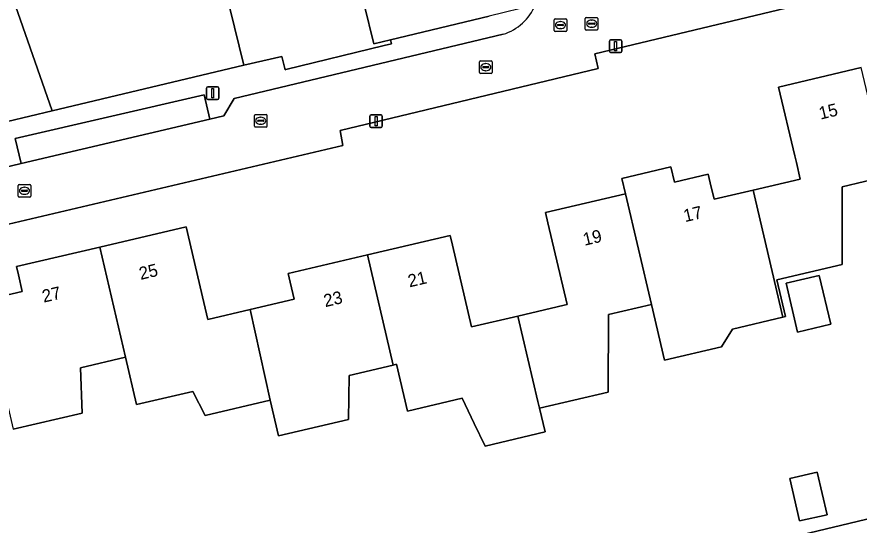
# Model space of a CAD drawing. Extents: x 157793 to 159380, y 380877 to 382313.
# Drawn here: x 158891.4 to 158958.2, y 381220.7 to 381261 of the extents above; entities that cross this region are included whole.
import ezdxf

# ---------------------------------------------------------------- set-up
doc = ezdxf.new("R2010")
doc.units = 0
for name, color, linetype in [('IMGEO_Erf', 7, 'Continuous'), ('IMGEO_Groenvoorziening', 7, 'Continuous'), ('IMGEO_Kolk', 7, 'Continuous'), ('IMGEO_Lichtmast', 7, 'Continuous'), ('IMGEO_Muur', 7, 'Continuous'), ('IMGEO_Pand', 7, 'Continuous'), ('IMGEO_Pand_nummerreeks', 7, 'Continuous'), ('IMGEO_Parkeervlak_open', 7, 'Continuous'), ('IMGEO_Rijbaan_lokaal_open', 7, 'Continuous'), ('IMGEO_Rioolput', 7, 'Continuous'), ('IMGEO_Voetpad_open', 7, 'Continuous')]:
    doc.layers.add(name, color=color, linetype=linetype)

msp = doc.modelspace()

# ---------------------------------------------------------------- linework, layer by layer
at = {"layer": 'IMGEO_Erf'}
for points in [[(158886.588, 381275.264), (158894.165, 381253.568), (158909.376, 381257.183), (158907.497, 381264.86)], [(158918.166, 381265.156), (158919.7, 381258.891), (158921.031, 381259.217), (158928.86, 381261.071)], [(158968.906, 381264.456), (158957.537, 381261.722), (158957.278, 381262.898), (158937.248, 381258.103), (158937.52, 381256.931), (158917.019, 381252), (158917.231, 381250.819), (158885.275, 381243.32)], [(158888.688, 381238.512), (158891.799, 381239.242), (158891.491, 381240.55), (158891.337, 381241.207), (158897.945, 381242.758), (158904.795, 381244.363), (158906.206, 381238.351), (158906.518, 381237.023), (158909.884, 381237.814), (158913.382, 381238.635), (158913.07, 381239.963), (158912.905, 381240.666), (158919.193, 381242.143), (158925.762, 381243.685), (158925.942, 381242.917), (158927.467, 381236.42), (158931.141, 381237.283), (158934.822, 381238.147), (158935.039, 381238.198), (158933.515, 381244.695), (158933.325, 381245.501), (158939.683, 381246.994), (158939.397, 381248.211), (158943.272, 381249.12), (158943.558, 381247.903), (158946.24, 381248.533), (158946.396, 381247.869), (158946.706, 381246.551), (158949.8, 381247.278), (158953.544, 381248.157), (158953.249, 381249.478), (158953.125, 381250), (158951.83, 381255.447), (158958.387, 381257.014)], [(158960.432, 381248.374), (158956.884, 381247.541), (158956.872, 381241.365), (158951.701, 381240.151), (158952.384, 381237.241), (158952.166, 381237.19), (158948.163, 381236.25), (158947.288, 381234.838), (158942.775, 381233.782), (158941.737, 381238.216), (158938.32, 381237.413), (158938.309, 381231.254), (158932.856, 381229.974), (158933.299, 381228.088), (158928.539, 381226.97), (158927.673, 381228.757), (158926.701, 381230.764), (158922.379, 381229.749), (158921.51, 381233.462), (158921.239, 381233.398), (158917.732, 381232.575), (158917.69, 381229.084), (158912.141, 381227.781), (158911.475, 381230.618), (158906.304, 381229.404), (158905.347, 381231.306), (158900.878, 381230.258), (158899.998, 381234.017), (158896.429, 381233.18), (158896.546, 381229.584), (158891.082, 381228.301)], [(158947.805, 381218.514), (158972.948, 381224.569)]]:
    msp.add_lwpolyline(points, dxfattribs=at)
for points in [[(158952.424, 381239.886), (158955.056, 381240.504), (158955.964, 381236.634), (158953.331, 381236.016)], [(158952.73, 381224.397), (158954.9, 381224.894), (158955.67, 381221.526), (158953.5, 381221.029)]]:
    msp.add_lwpolyline(points, close=True, dxfattribs=at)
at = {"layer": 'IMGEO_Groenvoorziening'}
msp.add_lwpolyline([(158894.165, 381253.568), (158886.588, 381275.264), (158881.496, 381273.953), (158876.043, 381295.307), (158871.471, 381292.36), (158887.053, 381251.877)], close=True, dxfattribs=at)
at = {"layer": 'IMGEO_Kolk'}
for p, q in [((158928.164, 381257.536), (158929.016, 381257.536)), ((158928.089, 381256.61), (158928.089, 381257.462)), ((158928.348, 381257.03), (158928.348, 381257.042)), ((158928.786, 381256.993), (158928.388, 381256.993)), ((158928.391, 381257.079), (158928.789, 381257.079)), ((158928.577, 381257.316), (158928.602, 381257.316)), ((158928.832, 381257.042), (158928.832, 381257.03)), ((158929.09, 381257.462), (158929.09, 381256.61)), ((158929.016, 381256.536), (158928.164, 381256.536)), ((158928.6, 381256.756), (158928.575, 381256.756)), ((158910.222, 381252.356), (158910.222, 381253.208)), ((158910.297, 381253.282), (158911.149, 381253.282)), ((158910.524, 381252.825), (158910.922, 381252.825)), ((158910.71, 381253.062), (158910.735, 381253.062)), ((158911.223, 381253.208), (158911.223, 381252.356)), ((158911.149, 381252.282), (158910.297, 381252.282)), ((158910.481, 381252.776), (158910.481, 381252.788)), ((158910.919, 381252.739), (158910.521, 381252.739)), ((158910.733, 381252.502), (158910.708, 381252.502)), ((158910.965, 381252.788), (158910.965, 381252.776)), ((158891.471, 381246.799), (158891.471, 381247.651)), ((158891.546, 381247.725), (158892.398, 381247.725)), ((158891.959, 381247.505), (158891.984, 381247.505)), ((158892.472, 381247.651), (158892.472, 381246.799)), ((158891.73, 381247.219), (158891.73, 381247.231)), ((158892.168, 381247.182), (158891.77, 381247.182)), ((158891.773, 381247.268), (158892.171, 381247.268)), ((158891.982, 381246.945), (158891.957, 381246.945)), ((158892.214, 381247.231), (158892.214, 381247.219)), ((158892.398, 381246.725), (158891.546, 381246.725))]:
    msp.add_line(p, q, dxfattribs=at)
for points in [[(158928.164, 381257.536), (158929.016, 381257.536)], [(158928.089, 381256.61), (158928.089, 381257.462)], [(158929.09, 381257.462), (158929.09, 381256.61)], [(158929.016, 381256.536), (158928.164, 381256.536)], [(158910.222, 381252.356), (158910.222, 381253.208)], [(158910.297, 381253.282), (158911.149, 381253.282)], [(158911.223, 381253.208), (158911.223, 381252.356)], [(158911.149, 381252.282), (158910.297, 381252.282)], [(158891.471, 381246.799), (158891.471, 381247.651)], [(158891.546, 381247.725), (158892.398, 381247.725)], [(158892.472, 381247.651), (158892.472, 381246.799)], [(158892.398, 381246.725), (158891.546, 381246.725)]]:
    msp.add_lwpolyline(points, dxfattribs=at)
for centre, radius, start, end in [((158928.166, 381257.46), 0.0765, 91.55205, 178.44795), ((158928.166, 381257.46), 0.0765, 91.55205, 178.44795), ((158929.014, 381257.46), 0.0765, 1.55205, 88.44795), ((158929.014, 381257.46), 0.0765, 1.55205, 88.44795), ((158928.388, 381257.039), 0.0403, 85.87752, 175.75265), ((158928.385, 381257.029), 0.0366, 178.93798, 274.71019), ((158928.789, 381257.036), 0.043, 264.86636, 352.45326), ((158928.793, 381257.041), 0.0386, 1.73085, 96.63898), ((158928.166, 381256.612), 0.0765, 181.55205, 268.44795), ((158928.166, 381256.612), 0.0765, 181.55205, 268.44795), ((158929.014, 381256.612), 0.0765, 271.55205, 358.44795), ((158929.014, 381256.612), 0.0765, 271.55205, 358.44795), ((158910.299, 381253.206), 0.0765, 91.55205, 178.44795), ((158910.299, 381253.206), 0.0765, 91.55205, 178.44795), ((158910.521, 381252.785), 0.0403, 85.87752, 175.75265), ((158910.926, 381252.787), 0.0386, 1.73085, 96.63898), ((158911.147, 381253.206), 0.0765, 1.55205, 88.44795), ((158911.147, 381253.206), 0.0765, 1.55205, 88.44795), ((158910.299, 381252.358), 0.0765, 181.55205, 268.44795), ((158910.299, 381252.358), 0.0765, 181.55205, 268.44795), ((158910.518, 381252.775), 0.0366, 178.93798, 274.71019), ((158910.922, 381252.782), 0.043, 264.86636, 352.45326), ((158911.147, 381252.358), 0.0765, 271.55205, 358.44795), ((158911.147, 381252.358), 0.0765, 271.55205, 358.44795), ((158891.548, 381247.649), 0.0765, 91.55205, 178.44795), ((158891.548, 381247.649), 0.0765, 91.55205, 178.44795), ((158892.396, 381247.649), 0.0765, 1.55205, 88.44795), ((158892.396, 381247.649), 0.0765, 1.55205, 88.44795), ((158891.77, 381247.228), 0.0403, 85.87752, 175.75265), ((158891.767, 381247.218), 0.0366, 178.93798, 274.71019), ((158892.171, 381247.225), 0.043, 264.86636, 352.45326), ((158892.175, 381247.23), 0.0386, 1.73085, 96.63898), ((158891.548, 381246.801), 0.0765, 181.55205, 268.44795), ((158891.548, 381246.801), 0.0765, 181.55205, 268.44795), ((158892.396, 381246.801), 0.0765, 271.55205, 358.44795), ((158892.396, 381246.801), 0.0765, 271.55205, 358.44795)]:
    msp.add_arc(centre, radius, start, end, dxfattribs=at)
for centre, major_axis, ratio, start_param, end_param in [((158928.576, 381257.036), (-0.387, 0.002), 0.722429, 4.712389, 7.853982), ((158928.601, 381257.036), (-0.39, 0.002), 0.717154, 1.570796, 4.712389), ((158910.709, 381252.782), (-0.387, 0.002), 0.722429, 4.712389, 7.853982), ((158910.734, 381252.782), (-0.39, 0.002), 0.717154, 1.570796, 4.712389), ((158891.958, 381247.225), (-0.387, 0.002), 0.722429, 4.712389, 7.853982), ((158891.983, 381247.225), (-0.39, 0.002), 0.717154, 1.570796, 4.712389)]:
    msp.add_ellipse(centre, major_axis=major_axis, ratio=ratio, start_param=start_param, end_param=end_param, dxfattribs=at)
at = {"layer": 'IMGEO_Lichtmast'}
for p, q in [((158938.396, 381258.298), (158938.396, 381259.098)), ((158938.396, 381259.098), (158938.396, 381258.298)), ((158938.496, 381259.198), (158939.286, 381259.198)), ((158939.286, 381259.198), (158938.496, 381259.198)), ((158939.386, 381259.098), (158939.386, 381258.298)), ((158939.386, 381258.298), (158939.386, 381259.098)), ((158939.286, 381258.198), (158938.496, 381258.198)), ((158938.496, 381258.198), (158939.286, 381258.198)), ((158906.415, 381254.58), (158906.415, 381255.38)), ((158906.415, 381255.38), (158906.415, 381254.58)), ((158906.515, 381255.48), (158907.305, 381255.48)), ((158907.305, 381255.48), (158906.515, 381255.48)), ((158907.405, 381255.38), (158907.405, 381254.58)), ((158907.405, 381254.58), (158907.405, 381255.38)), ((158907.305, 381254.48), (158906.515, 381254.48)), ((158906.515, 381254.48), (158907.305, 381254.48)), ((158919.385, 381252.343), (158919.385, 381253.143)), ((158919.385, 381253.143), (158919.385, 381252.343)), ((158919.485, 381253.243), (158920.275, 381253.243)), ((158920.275, 381253.243), (158919.485, 381253.243)), ((158920.375, 381253.143), (158920.375, 381252.343)), ((158920.375, 381252.343), (158920.375, 381253.143)), ((158920.275, 381252.243), (158919.485, 381252.243)), ((158919.485, 381252.243), (158920.275, 381252.243))]:
    msp.add_line(p, q, dxfattribs=at)
for points in [[(158938.816, 381259.073), (158938.966, 381259.073), (158938.966, 381258.323), (158938.816, 381258.323), (158938.816, 381259.073)], [(158906.835, 381255.355), (158906.985, 381255.355), (158906.985, 381254.605), (158906.835, 381254.605), (158906.835, 381255.355)], [(158919.805, 381253.118), (158919.955, 381253.118), (158919.955, 381252.368), (158919.805, 381252.368), (158919.805, 381253.118)]]:
    msp.add_lwpolyline(points, dxfattribs=at)
for centre, start, end in [((158938.496, 381259.098), 90, 180), ((158938.496, 381259.098), 90, 180), ((158939.286, 381259.098), 0, 90), ((158939.286, 381259.098), 360, 90), ((158938.496, 381258.298), 180, 270), ((158938.496, 381258.298), 180, 270), ((158939.286, 381258.298), 270, 0), ((158939.286, 381258.298), 270, 0), ((158906.515, 381255.38), 90, 180), ((158906.515, 381255.38), 90, 180), ((158907.305, 381255.38), 0, 90), ((158907.305, 381255.38), 360, 90), ((158906.515, 381254.58), 180, 270), ((158906.515, 381254.58), 180, 270), ((158907.305, 381254.58), 270, 0), ((158907.305, 381254.58), 270, 0), ((158919.485, 381253.143), 90, 180), ((158919.485, 381253.143), 90, 180), ((158920.275, 381253.143), 0, 90), ((158920.275, 381253.143), 360, 90), ((158919.485, 381252.343), 180, 270), ((158919.485, 381252.343), 180, 270), ((158920.275, 381252.343), 270, 0), ((158920.275, 381252.343), 270, 0)]:
    msp.add_arc(centre, 0.1, start, end, dxfattribs=at)
at = {"layer": 'IMGEO_Muur'}
msp.add_lwpolyline([(158972.948, 381224.569), (158947.805, 381218.514)], dxfattribs=at)
at = {"layer": 'IMGEO_Pand'}
for points in [[(158918.602, 381271.966), (158909.91, 381269.837), (158910.746, 381266.422), (158907.497, 381264.86), (158909.376, 381257.183), (158912.401, 381257.886), (158912.658, 381256.832), (158912.708, 381256.844), (158920.511, 381258.746), (158921.11, 381258.892), (158921.031, 381259.217), (158919.7, 381258.891), (158918.166, 381265.156), (158920.151, 381265.642)], [(158960.432, 381248.374), (158960.047, 381250), (158958.387, 381257.014), (158951.83, 381255.447), (158953.125, 381250), (158953.249, 381249.478), (158953.544, 381248.157), (158949.8, 381247.278), (158952.166, 381237.19), (158952.384, 381237.241), (158951.701, 381240.151), (158956.872, 381241.365), (158956.884, 381247.541)], [(158949.8, 381247.278), (158946.706, 381246.551), (158946.396, 381247.869), (158946.24, 381248.533), (158943.558, 381247.903), (158943.272, 381249.12), (158939.397, 381248.211), (158939.683, 381246.994), (158941.737, 381238.216), (158942.775, 381233.782), (158947.288, 381234.838), (158948.163, 381236.25), (158952.166, 381237.19)], [(158939.683, 381246.994), (158933.325, 381245.501), (158933.515, 381244.695), (158935.039, 381238.198), (158934.822, 381238.147), (158931.141, 381237.283), (158932.732, 381230.504), (158932.856, 381229.974), (158938.309, 381231.254), (158938.32, 381237.413), (158941.737, 381238.216)], [(158909.884, 381237.814), (158906.518, 381237.023), (158906.206, 381238.351), (158904.795, 381244.363), (158897.945, 381242.758), (158899.998, 381234.017), (158900.878, 381230.258), (158905.347, 381231.306), (158906.304, 381229.404), (158911.475, 381230.618)], [(158931.141, 381237.283), (158927.467, 381236.42), (158925.942, 381242.917), (158925.762, 381243.685), (158919.193, 381242.143), (158921.239, 381233.398), (158921.51, 381233.462), (158922.379, 381229.749), (158926.701, 381230.764), (158927.673, 381228.757), (158928.539, 381226.97), (158933.299, 381228.088), (158932.856, 381229.974), (158932.732, 381230.504)], [(158888.688, 381238.512), (158891.082, 381228.301), (158896.546, 381229.584), (158896.429, 381233.18), (158899.998, 381234.017), (158897.945, 381242.758), (158891.337, 381241.207), (158891.491, 381240.55), (158891.799, 381239.242)], [(158919.193, 381242.143), (158912.905, 381240.666), (158913.07, 381239.963), (158913.382, 381238.635), (158909.884, 381237.814), (158911.475, 381230.618), (158912.141, 381227.781), (158917.69, 381229.084), (158917.732, 381232.575), (158921.239, 381233.398)], [(158952.424, 381239.886), (158953.331, 381236.016), (158955.964, 381236.634), (158955.056, 381240.504)], [(158952.73, 381224.397), (158953.5, 381221.029), (158955.67, 381221.526), (158954.9, 381224.894)]]:
    msp.add_lwpolyline(points, close=True, dxfattribs=at)
at = {"layer": 'IMGEO_Parkeervlak_open'}
msp.add_lwpolyline([(158906.699, 381252.92), (158906.227, 381254.847), (158891.226, 381251.364), (158891.703, 381249.403)], close=True, dxfattribs=at)
at = {"layer": 'IMGEO_Rijbaan_lokaal_open'}
for points in [[(158856.241, 381256.942), (158872.554, 381249.232), (158879.45, 381246.024), (158885.275, 381243.32), (158917.231, 381250.819), (158917.019, 381252), (158937.52, 381256.931), (158937.248, 381258.103), (158957.278, 381262.898)], [(158929.974, 381259.644), (158908.607, 381254.538), (158907.805, 381253.185), (158906.699, 381252.92), (158891.703, 381249.403), (158885.759, 381247.97), (158883.703, 381248.938), (158883.377, 381249.09), (158880.077, 381250.629), (158873.895, 381253.511), (158859.641, 381260.157), (158856.73, 381261.505)]]:
    msp.add_lwpolyline(points, dxfattribs=at)
msp.add_arc((158928.741, 381263.554), 4.1, 287.49926, 337.39137, dxfattribs=at)
at = {"layer": 'IMGEO_Rioolput'}
for p, q in [((158934.088, 381260.872), (158934.94, 381260.872)), ((158936.488, 381260.058), (158936.488, 381260.91)), ((158936.563, 381260.984), (158937.415, 381260.984)), ((158937.489, 381260.91), (158937.489, 381260.058)), ((158934.013, 381259.946), (158934.013, 381260.798)), ((158934.272, 381260.366), (158934.272, 381260.378)), ((158934.71, 381260.329), (158934.312, 381260.329)), ((158934.315, 381260.415), (158934.713, 381260.415)), ((158934.501, 381260.652), (158934.526, 381260.652)), ((158934.756, 381260.378), (158934.756, 381260.366)), ((158935.014, 381260.798), (158935.014, 381259.946)), ((158936.747, 381260.478), (158936.747, 381260.49)), ((158937.185, 381260.441), (158936.787, 381260.441)), ((158936.79, 381260.527), (158937.188, 381260.527)), ((158936.999, 381260.204), (158936.974, 381260.204)), ((158936.976, 381260.764), (158937.001, 381260.764)), ((158937.231, 381260.49), (158937.231, 381260.478)), ((158934.94, 381259.872), (158934.088, 381259.872)), ((158934.524, 381260.092), (158934.499, 381260.092)), ((158937.415, 381259.984), (158936.563, 381259.984))]:
    msp.add_line(p, q, dxfattribs=at)
for points in [[(158934.088, 381260.872), (158934.94, 381260.872)], [(158936.488, 381260.058), (158936.488, 381260.91)], [(158936.563, 381260.984), (158937.415, 381260.984)], [(158937.489, 381260.91), (158937.489, 381260.058)], [(158934.013, 381259.946), (158934.013, 381260.798)], [(158935.014, 381260.798), (158935.014, 381259.946)], [(158934.94, 381259.872), (158934.088, 381259.872)], [(158937.415, 381259.984), (158936.563, 381259.984)]]:
    msp.add_lwpolyline(points, dxfattribs=at)
for centre, radius, start, end in [((158934.09, 381260.796), 0.0765, 91.55205, 178.44795), ((158934.09, 381260.796), 0.0765, 91.55205, 178.44795), ((158934.938, 381260.796), 0.0765, 1.55205, 88.44795), ((158934.938, 381260.796), 0.0765, 1.55205, 88.44795), ((158936.565, 381260.908), 0.0765, 91.55205, 178.44795), ((158936.565, 381260.908), 0.0765, 91.55205, 178.44795), ((158937.413, 381260.908), 0.0765, 1.55205, 88.44795), ((158937.413, 381260.908), 0.0765, 1.55205, 88.44795), ((158934.312, 381260.375), 0.0403, 85.87752, 175.75265), ((158934.309, 381260.365), 0.0366, 178.93798, 274.71019), ((158934.713, 381260.372), 0.043, 264.86636, 352.45326), ((158934.717, 381260.377), 0.0386, 1.73085, 96.63898), ((158936.787, 381260.487), 0.0403, 85.87752, 175.75265), ((158936.784, 381260.477), 0.0366, 178.93798, 274.71019), ((158937.188, 381260.484), 0.043, 264.86636, 352.45326), ((158937.192, 381260.489), 0.0386, 1.73085, 96.63898), ((158934.09, 381259.948), 0.0765, 181.55205, 268.44795), ((158934.09, 381259.948), 0.0765, 181.55205, 268.44795), ((158934.938, 381259.948), 0.0765, 271.55205, 358.44795), ((158934.938, 381259.948), 0.0765, 271.55205, 358.44795), ((158936.565, 381260.06), 0.0765, 181.55205, 268.44795), ((158936.565, 381260.06), 0.0765, 181.55205, 268.44795), ((158937.413, 381260.06), 0.0765, 271.55205, 358.44795), ((158937.413, 381260.06), 0.0765, 271.55205, 358.44795)]:
    msp.add_arc(centre, radius, start, end, dxfattribs=at)
for centre, major_axis, ratio, start_param, end_param in [((158934.5, 381260.372), (-0.387, 0.002), 0.722429, 4.712389, 7.853982), ((158934.525, 381260.372), (-0.39, 0.002), 0.717154, 1.570796, 4.712389), ((158936.975, 381260.484), (-0.387, 0.002), 0.722429, 4.712389, 7.853982), ((158937, 381260.484), (-0.39, 0.002), 0.717154, 1.570796, 4.712389)]:
    msp.add_ellipse(centre, major_axis=major_axis, ratio=ratio, start_param=start_param, end_param=end_param, dxfattribs=at)
at = {"layer": 'IMGEO_Voetpad_open'}
msp.add_lwpolyline([(158932.526, 381261.978), (158928.86, 381261.071), (158921.031, 381259.217), (158921.11, 381258.892), (158920.511, 381258.746), (158912.708, 381256.844), (158912.658, 381256.832), (158912.401, 381257.886), (158909.376, 381257.183), (158894.165, 381253.568), (158887.053, 381251.877), (158887.458, 381249.736), (158883.703, 381248.938), (158885.759, 381247.97), (158891.703, 381249.403), (158891.226, 381251.364), (158906.227, 381254.847), (158906.699, 381252.92), (158907.805, 381253.185), (158908.607, 381254.538), (158929.974, 381259.644)], dxfattribs=at)
msp.add_arc((158928.741, 381263.554), 4.1, 287.49926, 337.39137, dxfattribs=at)

# ---------------------------------------------------------------- texts
at = {"layer": 'IMGEO_Pand_nummerreeks'}
for s, rotation, p in [('15', 13.44053, (158955.157, 381252.87)), ('17', 13.20668, (158944.403, 381244.733)), ('19', 13.21241, (158936.429, 381242.861)), ('25', 13.21241, (158901.195, 381240.152)), ('21', 13.21241, (158922.532, 381239.558)), ('27', 13.2091, (158893.503, 381238.346)), ('23', 13.21433, (158915.846, 381237.988))]:
    msp.add_text(s, height=1, rotation=rotation, dxfattribs=at).set_placement(p)

doc.saveas('drawing.dxf')
